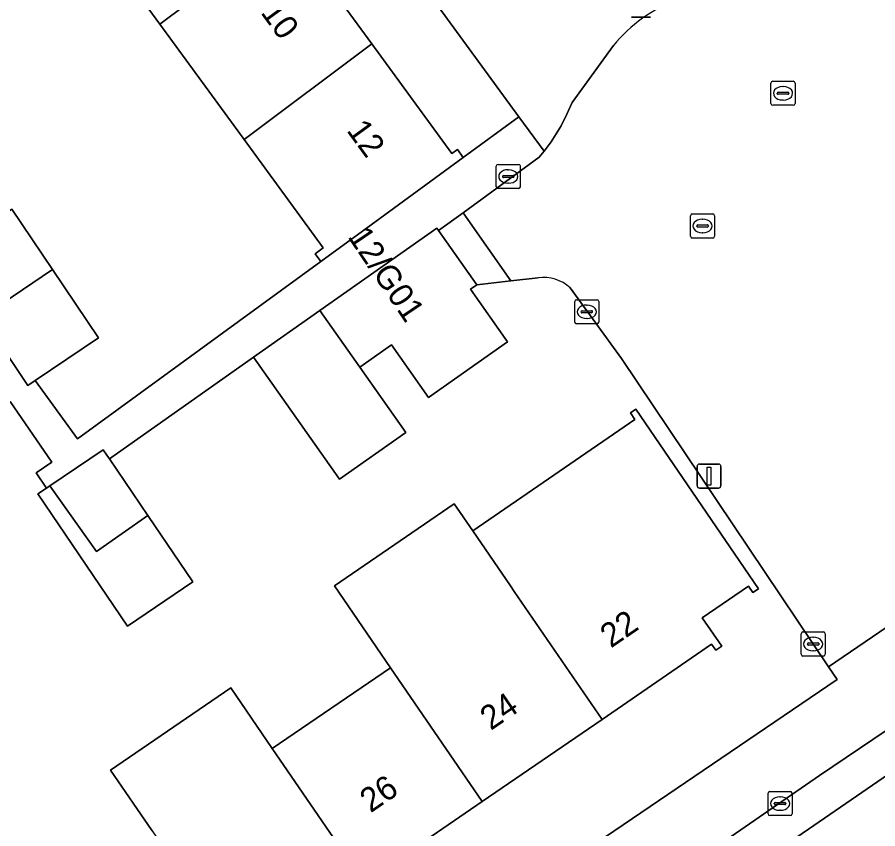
# Model space of a CAD drawing. Extents: x 157445 to 158888, y 383061 to 384688.
# Drawn here: x 158068.36 to 158104.15, y 383533.28 to 383567.02 of the extents above; entities that cross this region are included whole.
import ezdxf

# ---------------------------------------------------------------- set-up
doc = ezdxf.new("R2010")
doc.units = 0
for name, color, linetype in [('IMGEO_Erf', 7, 'Continuous'), ('IMGEO_Kolk', 7, 'Continuous'), ('IMGEO_Lichtmast', 7, 'Continuous'), ('IMGEO_Pand', 7, 'Continuous'), ('IMGEO_Pand_nummerreeks', 7, 'Continuous'), ('IMGEO_Parkeervlak_open', 7, 'Continuous'), ('IMGEO_Rijbaan_lokaal_open', 7, 'Continuous'), ('IMGEO_Rioolput', 7, 'Continuous'), ('IMGEO_Voetpad_open', 7, 'Continuous')]:
    doc.layers.add(name, color=color, linetype=linetype)

msp = doc.modelspace()

# ---------------------------------------------------------------- linework, layer by layer
at = {"layer": 'IMGEO_Erf'}
for points in [[(158079.606, 383570.714), (158083.104, 383565.922), (158086.438, 383561.356), (158086.665, 383561.522), (158086.907, 383561.191), (158089.222, 383562.881), (158068.458, 383591.321)], [(158061.292, 383569.062), (158062.983, 383566.557), (158064.894, 383563.723), (158062.292, 383561.967), (158065.479, 383557.243), (158068.137, 383559.036), (158069.828, 383556.53), (158071.739, 383553.697), (158069.104, 383551.919), (158070.872, 383549.495), (158080.988, 383556.869), (158080.754, 383557.19), (158081.086, 383557.432), (158077.795, 383561.94), (158074.296, 383566.732), (158070.759, 383571.577)], [(158090.025, 383556.188), (158088.886, 383556.056), (158087.47, 383555.891), (158087.211, 383555.709), (158088.75, 383553.521), (158085.464, 383551.208), (158083.925, 383553.394), (158082.607, 383552.466), (158084.516, 383549.756), (158081.762, 383547.816), (158078.192, 383552.883), (158072.193, 383548.658), (158073.788, 383546.306), (158075.659, 383543.546), (158072.94, 383541.703), (158069.215, 383547.198), (158069.575, 383547.442), (158069.144, 383548.077), (158069.8, 383548.528), (158068.068, 383551.05)], [(158066.849, 383515.308), (158102.456, 383539.484), (158102.097, 383540.018), (158093.486, 383552.827), (158091.353, 383555.771)], [(158073.965, 383533.196), (158072.241, 383535.712), (158077.24, 383539.137), (158078.968, 383536.615), (158083.883, 383539.974), (158081.55, 383543.378), (158086.536, 383546.795), (158087.307, 383545.671), (158094.053, 383550.294), (158093.862, 383550.575), (158094.085, 383550.728), (158099.183, 383543.251), (158098.96, 383543.098), (158098.774, 383543.371), (158096.852, 383542.053), (158097.658, 383540.872), (158097.41, 383540.702), (158097.24, 383540.949), (158092.683, 383537.826), (158087.697, 383534.408), (158082.787, 383531.043)]]:
    msp.add_lwpolyline(points, dxfattribs=at)
msp.add_arc((158090.252, 383554.589), 1.615, 47.0381, 98.0967, dxfattribs=at)
at = {"layer": 'IMGEO_Kolk'}
for p, q in [((158088.283, 383559.974), (158088.283, 383560.826)), ((158088.358, 383560.9), (158089.21, 383560.9)), ((158088.771, 383560.68), (158088.796, 383560.68)), ((158089.284, 383560.826), (158089.284, 383559.974)), ((158088.542, 383560.394), (158088.542, 383560.406)), ((158088.98, 383560.357), (158088.582, 383560.357)), ((158088.585, 383560.443), (158088.983, 383560.443)), ((158089.026, 383560.406), (158089.026, 383560.394)), ((158088.794, 383560.12), (158088.769, 383560.12)), ((158089.21, 383559.9), (158088.358, 383559.9)), ((158091.548, 383554.347), (158091.548, 383555.199)), ((158091.623, 383555.273), (158092.475, 383555.273)), ((158092.036, 383555.053), (158092.061, 383555.053)), ((158092.549, 383555.199), (158092.549, 383554.347)), ((158091.807, 383554.767), (158091.807, 383554.779)), ((158092.245, 383554.73), (158091.847, 383554.73)), ((158091.85, 383554.816), (158092.248, 383554.816)), ((158092.291, 383554.779), (158092.291, 383554.767)), ((158092.475, 383554.273), (158091.623, 383554.273)), ((158092.059, 383554.493), (158092.034, 383554.493)), ((158100.964, 383540.534), (158100.964, 383541.386)), ((158101.039, 383541.46), (158101.891, 383541.46)), ((158101.965, 383541.386), (158101.965, 383540.534)), ((158101.266, 383541.003), (158101.664, 383541.003)), ((158101.452, 383541.24), (158101.477, 383541.24)), ((158101.223, 383540.954), (158101.223, 383540.966)), ((158101.661, 383540.917), (158101.263, 383540.917)), ((158101.475, 383540.68), (158101.45, 383540.68)), ((158101.707, 383540.966), (158101.707, 383540.954)), ((158101.891, 383540.46), (158101.039, 383540.46)), ((158099.588, 383533.9), (158099.588, 383534.752)), ((158099.663, 383534.826), (158100.515, 383534.826)), ((158100.076, 383534.606), (158100.101, 383534.606)), ((158100.589, 383534.752), (158100.589, 383533.9)), ((158099.847, 383534.32), (158099.847, 383534.332)), ((158100.285, 383534.283), (158099.887, 383534.283)), ((158099.89, 383534.369), (158100.288, 383534.369)), ((158100.331, 383534.332), (158100.331, 383534.32)), ((158100.515, 383533.826), (158099.663, 383533.826)), ((158100.099, 383534.046), (158100.074, 383534.046))]:
    msp.add_line(p, q, dxfattribs=at)
for points in [[(158088.283, 383559.974), (158088.283, 383560.826)], [(158088.358, 383560.9), (158089.21, 383560.9)], [(158089.284, 383560.826), (158089.284, 383559.974)], [(158089.21, 383559.9), (158088.358, 383559.9)], [(158091.548, 383554.347), (158091.548, 383555.199)], [(158091.623, 383555.273), (158092.475, 383555.273)], [(158092.549, 383555.199), (158092.549, 383554.347)], [(158092.475, 383554.273), (158091.623, 383554.273)], [(158100.964, 383540.534), (158100.964, 383541.386)], [(158101.039, 383541.46), (158101.891, 383541.46)], [(158101.965, 383541.386), (158101.965, 383540.534)], [(158101.891, 383540.46), (158101.039, 383540.46)], [(158099.588, 383533.9), (158099.588, 383534.752)], [(158099.663, 383534.826), (158100.515, 383534.826)], [(158100.589, 383534.752), (158100.589, 383533.9)], [(158100.515, 383533.826), (158099.663, 383533.826)]]:
    msp.add_lwpolyline(points, dxfattribs=at)
for centre, radius, start, end in [((158088.36, 383560.824), 0.0765, 91.552, 178.448), ((158088.36, 383560.824), 0.0765, 91.552, 178.448), ((158089.208, 383560.824), 0.0765, 1.552, 88.448), ((158089.208, 383560.824), 0.0765, 1.552, 88.448), ((158088.582, 383560.403), 0.0403, 85.8775, 175.7526), ((158088.579, 383560.393), 0.0366, 178.938, 274.7102), ((158088.983, 383560.4), 0.043, 264.8664, 352.4533), ((158088.987, 383560.405), 0.0386, 1.7309, 96.639), ((158088.36, 383559.976), 0.0765, 181.552, 268.448), ((158088.36, 383559.976), 0.0765, 181.552, 268.448), ((158089.208, 383559.976), 0.0765, 271.552, 358.448), ((158089.208, 383559.976), 0.0765, 271.552, 358.448), ((158091.625, 383555.197), 0.0765, 91.552, 178.448), ((158091.625, 383555.197), 0.0765, 91.552, 178.448), ((158092.473, 383555.197), 0.0765, 1.552, 88.448), ((158092.473, 383555.197), 0.0765, 1.552, 88.448), ((158091.847, 383554.776), 0.0403, 85.8775, 175.7526), ((158091.844, 383554.766), 0.0366, 178.938, 274.7102), ((158092.248, 383554.773), 0.043, 264.8664, 352.4533), ((158092.252, 383554.778), 0.0386, 1.7309, 96.639), ((158091.625, 383554.349), 0.0765, 181.552, 268.448), ((158091.625, 383554.349), 0.0765, 181.552, 268.448), ((158092.473, 383554.349), 0.0765, 271.552, 358.448), ((158092.473, 383554.349), 0.0765, 271.552, 358.448), ((158101.041, 383541.384), 0.0765, 91.552, 178.448), ((158101.041, 383541.384), 0.0765, 91.552, 178.448), ((158101.889, 383541.384), 0.0765, 1.552, 88.448), ((158101.889, 383541.384), 0.0765, 1.552, 88.448), ((158101.263, 383540.963), 0.0403, 85.8775, 175.7526), ((158101.668, 383540.965), 0.0386, 1.7309, 96.639), ((158101.26, 383540.953), 0.0366, 178.938, 274.7102), ((158101.664, 383540.96), 0.043, 264.8664, 352.4533), ((158101.041, 383540.536), 0.0765, 181.552, 268.448), ((158101.041, 383540.536), 0.0765, 181.552, 268.448), ((158101.889, 383540.536), 0.0765, 271.552, 358.448), ((158101.889, 383540.536), 0.0765, 271.552, 358.448), ((158099.665, 383534.75), 0.0765, 91.552, 178.448), ((158099.665, 383534.75), 0.0765, 91.552, 178.448), ((158100.513, 383534.75), 0.0765, 1.552, 88.448), ((158100.513, 383534.75), 0.0765, 1.552, 88.448), ((158099.887, 383534.329), 0.0403, 85.8775, 175.7526), ((158099.884, 383534.319), 0.0366, 178.938, 274.7102), ((158100.288, 383534.326), 0.043, 264.8664, 352.4533), ((158100.292, 383534.331), 0.0386, 1.7309, 96.639), ((158099.665, 383533.902), 0.0765, 181.552, 268.448), ((158099.665, 383533.902), 0.0765, 181.552, 268.448), ((158100.513, 383533.902), 0.0765, 271.552, 358.448), ((158100.513, 383533.902), 0.0765, 271.552, 358.448)]:
    msp.add_arc(centre, radius, start, end, dxfattribs=at)
for centre, major_axis, ratio, start_param, end_param in [((158088.77, 383560.4), (-0.387, 0.002), 0.722429, 4.712389, 7.853982), ((158088.795, 383560.4), (-0.39, 0.002), 0.717154, 1.570796, 4.712389), ((158092.035, 383554.773), (-0.387, 0.002), 0.722429, 4.712389, 7.853982), ((158092.06, 383554.773), (-0.39, 0.002), 0.717154, 1.570796, 4.712389), ((158101.451, 383540.96), (-0.387, 0.002), 0.722429, 4.712389, 7.853982), ((158101.476, 383540.96), (-0.39, 0.002), 0.717154, 1.570796, 4.712389), ((158100.075, 383534.326), (-0.387, 0.002), 0.722429, 4.712389, 7.853982), ((158100.1, 383534.326), (-0.39, 0.002), 0.717154, 1.570796, 4.712389)]:
    msp.add_ellipse(centre, major_axis=major_axis, ratio=ratio, start_param=start_param, end_param=end_param, dxfattribs=at)
at = {"layer": 'IMGEO_Lichtmast'}
for p, q in [((158094.702, 383567.022), (158093.912, 383567.022)), ((158093.912, 383567.022), (158094.702, 383567.022)), ((158096.635, 383547.545), (158096.635, 383548.345)), ((158096.635, 383548.345), (158096.635, 383547.545)), ((158096.735, 383548.445), (158097.525, 383548.445)), ((158097.525, 383548.445), (158096.735, 383548.445)), ((158097.625, 383548.345), (158097.625, 383547.545)), ((158097.625, 383547.545), (158097.625, 383548.345)), ((158097.525, 383547.445), (158096.735, 383547.445)), ((158096.735, 383547.445), (158097.525, 383547.445))]:
    msp.add_line(p, q, dxfattribs=at)
msp.add_lwpolyline([(158097.055, 383548.32), (158097.205, 383548.32), (158097.205, 383547.57), (158097.055, 383547.57), (158097.055, 383548.32)], dxfattribs=at)
for centre, start, end in [((158096.735, 383548.345), 90, 180), ((158096.735, 383548.345), 90, 180), ((158097.525, 383548.345), 0, 90), ((158097.525, 383548.345), 360, 90), ((158096.735, 383547.545), 180, 270), ((158096.735, 383547.545), 180, 270), ((158097.525, 383547.545), 270, 0), ((158097.525, 383547.545), 270, 0)]:
    msp.add_arc(centre, 0.1, start, end, dxfattribs=at)
at = {"layer": 'IMGEO_Pand'}
for points in [[(158074.296, 383566.732), (158079.606, 383570.714), (158076.069, 383575.559), (158070.759, 383571.577)], [(158074.296, 383566.732), (158077.795, 383561.94), (158083.104, 383565.922), (158079.606, 383570.714)], [(158083.104, 383565.922), (158077.795, 383561.94), (158081.086, 383557.432), (158080.754, 383557.19), (158080.988, 383556.869), (158082.869, 383558.243), (158086.907, 383561.191), (158086.665, 383561.522), (158086.438, 383561.356)], [(158068.137, 383559.036), (158065.479, 383557.243), (158065.195, 383557.051), (158066.882, 383554.551), (158069.828, 383556.53)], [(158087.47, 383555.891), (158085.881, 383558.149), (158085.812, 383558.248), (158080.947, 383554.823), (158082.607, 383552.466), (158083.925, 383553.394), (158085.464, 383551.208), (158088.75, 383553.521), (158087.211, 383555.709)], [(158069.828, 383556.53), (158066.882, 383554.551), (158068.797, 383551.712), (158069.104, 383551.919), (158071.739, 383553.697)], [(158082.607, 383552.466), (158080.947, 383554.823), (158078.192, 383552.883), (158081.762, 383547.816), (158084.516, 383549.756)], [(158094.085, 383550.728), (158093.862, 383550.575), (158094.053, 383550.294), (158087.307, 383545.671), (158088.874, 383543.384), (158089.034, 383543.15), (158092.683, 383537.826), (158097.24, 383540.949), (158097.41, 383540.702), (158097.658, 383540.872), (158096.852, 383542.053), (158098.774, 383543.371), (158098.96, 383543.098), (158099.183, 383543.251)], [(158072.193, 383548.658), (158072.088, 383548.813), (158071.933, 383549.041), (158069.721, 383547.541), (158071.65, 383544.801), (158073.788, 383546.306)], [(158073.788, 383546.306), (158071.65, 383544.801), (158069.721, 383547.541), (158069.575, 383547.442), (158069.215, 383547.198), (158072.94, 383541.703), (158075.659, 383543.546)], [(158087.307, 383545.671), (158086.536, 383546.795), (158081.55, 383543.378), (158083.883, 383539.974), (158087.697, 383534.408), (158092.683, 383537.826), (158089.034, 383543.15), (158088.874, 383543.384)], [(158082.787, 383531.043), (158087.697, 383534.408), (158083.883, 383539.974), (158078.968, 383536.615)], [(158073.965, 383533.196), (158077.788, 383527.617), (158078.264, 383527.943), (158078.876, 383527.053), (158082.175, 383529.314), (158081.563, 383530.204), (158082.787, 383531.043), (158078.968, 383536.615), (158077.24, 383539.137), (158072.241, 383535.712)]]:
    msp.add_lwpolyline(points, close=True, dxfattribs=at)
at = {"layer": 'IMGEO_Parkeervlak_open'}
for points in [[(158071.476, 383512.786), (158107.966, 383537.858)], [(158105.055, 383537.739), (158101.733, 383535.497), (158087.797, 383525.881), (158075.423, 383517.427), (158072.566, 383515.469)]]:
    msp.add_lwpolyline(points, dxfattribs=at)
at = {"layer": 'IMGEO_Rijbaan_lokaal_open'}
for points in [[(158068.458, 383591.321), (158089.222, 383562.881), (158090.27, 383561.446), (158090.405, 383561.615), (158090.568, 383561.837), (158090.976, 383562.513), (158091.215, 383562.993), (158091.439, 383563.479), (158093.153, 383565.84)], [(158093.153, 383565.84), (158091.439, 383563.479), (158091.215, 383562.993), (158090.976, 383562.513), (158090.568, 383561.837), (158090.405, 383561.615), (158090.27, 383561.446), (158090.071, 383561.198), (158086.901, 383558.891), (158088.886, 383556.056), (158090.025, 383556.188)], [(158091.353, 383555.771), (158093.486, 383552.827), (158102.097, 383540.018), (158106.37, 383542.921), (158112.582, 383547.184), (158116.761, 383549.981), (158116.252, 383550.745), (158106.53, 383564.786)], [(158107.966, 383537.858), (158071.476, 383512.786)]]:
    msp.add_lwpolyline(points, dxfattribs=at)
for centre, radius, start, end in [((158097.895, 383562.001), 6.101, 109.6718, 141.0074), ((158097.895, 383562.001), 6.101, 109.6718, 141.0074), ((158090.252, 383554.589), 1.615, 47.0381, 98.0967)]:
    msp.add_arc(centre, radius, start, end, dxfattribs=at)
at = {"layer": 'IMGEO_Rioolput'}
for p, q in [((158099.708, 383563.434), (158099.708, 383564.286)), ((158099.783, 383564.36), (158100.635, 383564.36)), ((158100.709, 383564.286), (158100.709, 383563.434)), ((158100.01, 383563.903), (158100.408, 383563.903)), ((158100.196, 383564.14), (158100.221, 383564.14)), ((158099.967, 383563.854), (158099.967, 383563.866)), ((158100.405, 383563.817), (158100.007, 383563.817)), ((158100.219, 383563.58), (158100.194, 383563.58)), ((158100.451, 383563.866), (158100.451, 383563.854)), ((158100.635, 383563.36), (158099.783, 383563.36)), ((158096.362, 383557.916), (158096.362, 383558.768)), ((158096.437, 383558.842), (158097.289, 383558.842)), ((158096.85, 383558.622), (158096.875, 383558.622)), ((158097.363, 383558.768), (158097.363, 383557.916)), ((158096.621, 383558.336), (158096.621, 383558.348)), ((158097.059, 383558.299), (158096.661, 383558.299)), ((158096.664, 383558.385), (158097.062, 383558.385)), ((158097.105, 383558.348), (158097.105, 383558.336)), ((158097.289, 383557.842), (158096.437, 383557.842)), ((158096.873, 383558.062), (158096.848, 383558.062))]:
    msp.add_line(p, q, dxfattribs=at)
for points in [[(158099.708, 383563.434), (158099.708, 383564.286)], [(158099.783, 383564.36), (158100.635, 383564.36)], [(158100.709, 383564.286), (158100.709, 383563.434)], [(158100.635, 383563.36), (158099.783, 383563.36)], [(158096.362, 383557.916), (158096.362, 383558.768)], [(158096.437, 383558.842), (158097.289, 383558.842)], [(158097.363, 383558.768), (158097.363, 383557.916)], [(158097.289, 383557.842), (158096.437, 383557.842)]]:
    msp.add_lwpolyline(points, dxfattribs=at)
for centre, radius, start, end in [((158099.785, 383564.284), 0.0765, 91.552, 178.448), ((158099.785, 383564.284), 0.0765, 91.552, 178.448), ((158100.633, 383564.284), 0.0765, 1.552, 88.448), ((158100.633, 383564.284), 0.0765, 1.552, 88.448), ((158100.007, 383563.863), 0.0403, 85.8775, 175.7526), ((158100.412, 383563.865), 0.0386, 1.7309, 96.639), ((158100.004, 383563.853), 0.0366, 178.938, 274.7102), ((158100.408, 383563.86), 0.043, 264.8664, 352.4533), ((158099.785, 383563.436), 0.0765, 181.552, 268.448), ((158099.785, 383563.436), 0.0765, 181.552, 268.448), ((158100.633, 383563.436), 0.0765, 271.552, 358.448), ((158100.633, 383563.436), 0.0765, 271.552, 358.448), ((158096.439, 383558.766), 0.0765, 91.552, 178.448), ((158096.439, 383558.766), 0.0765, 91.552, 178.448), ((158097.287, 383558.766), 0.0765, 1.552, 88.448), ((158097.287, 383558.766), 0.0765, 1.552, 88.448), ((158096.661, 383558.345), 0.0403, 85.8775, 175.7526), ((158096.658, 383558.335), 0.0366, 178.938, 274.7102), ((158097.062, 383558.342), 0.043, 264.8664, 352.4533), ((158097.066, 383558.347), 0.0386, 1.7309, 96.639), ((158096.439, 383557.918), 0.0765, 181.552, 268.448), ((158096.439, 383557.918), 0.0765, 181.552, 268.448), ((158097.287, 383557.918), 0.0765, 271.552, 358.448), ((158097.287, 383557.918), 0.0765, 271.552, 358.448)]:
    msp.add_arc(centre, radius, start, end, dxfattribs=at)
for centre, major_axis, ratio, start_param, end_param in [((158100.195, 383563.86), (-0.387, 0.002), 0.722429, 4.712389, 7.853982), ((158100.22, 383563.86), (-0.39, 0.002), 0.717154, 1.570796, 4.712389), ((158096.849, 383558.342), (-0.387, 0.002), 0.722429, 4.712389, 7.853982), ((158096.874, 383558.342), (-0.39, 0.002), 0.717154, 1.570796, 4.712389)]:
    msp.add_ellipse(centre, major_axis=major_axis, ratio=ratio, start_param=start_param, end_param=end_param, dxfattribs=at)
at = {"layer": 'IMGEO_Voetpad_open'}
for points in [[(158155.366, 383576.91), (158152.387, 383573.703), (158116.761, 383549.981), (158112.582, 383547.184), (158106.37, 383542.921), (158102.097, 383540.018), (158102.456, 383539.484), (158066.849, 383515.308), (158063.539, 383513.205)], [(158068.068, 383551.05), (158069.8, 383548.528), (158069.144, 383548.077), (158069.575, 383547.442), (158069.721, 383547.541), (158071.933, 383549.041), (158072.088, 383548.813), (158072.193, 383548.658), (158078.192, 383552.883), (158080.947, 383554.823), (158085.812, 383558.248), (158085.881, 383558.149), (158086.901, 383558.891), (158090.071, 383561.198), (158090.27, 383561.446), (158089.222, 383562.881), (158086.907, 383561.191), (158082.869, 383558.243), (158080.988, 383556.869), (158070.872, 383549.495), (158069.104, 383551.919), (158068.797, 383551.712), (158066.882, 383554.551)], [(158072.566, 383515.469), (158075.423, 383517.427), (158087.797, 383525.881), (158101.733, 383535.497), (158105.055, 383537.739)]]:
    msp.add_lwpolyline(points, dxfattribs=at)
msp.add_lwpolyline([(158086.901, 383558.891), (158085.881, 383558.149), (158087.47, 383555.891), (158088.886, 383556.056)], close=True, dxfattribs=at)

# ---------------------------------------------------------------- texts
at = {"layer": 'IMGEO_Pand_nummerreeks'}
for s, rotation, p in [('10', 306.0884, (158078.457, 383567.215)), ('12', 306.0884, (158082.032, 383562.311)), ('12/G01', 303.9876, (158082.081, 383557.901)), ('22', 34.4348, (158093.05, 383540.768)), ('24', 34.4348, (158088.055, 383537.344)), ('26', 34.4327, (158083.057, 383533.917))]:
    msp.add_text(s, height=1, rotation=rotation, dxfattribs=at).set_placement(p)

doc.saveas('drawing.dxf')
